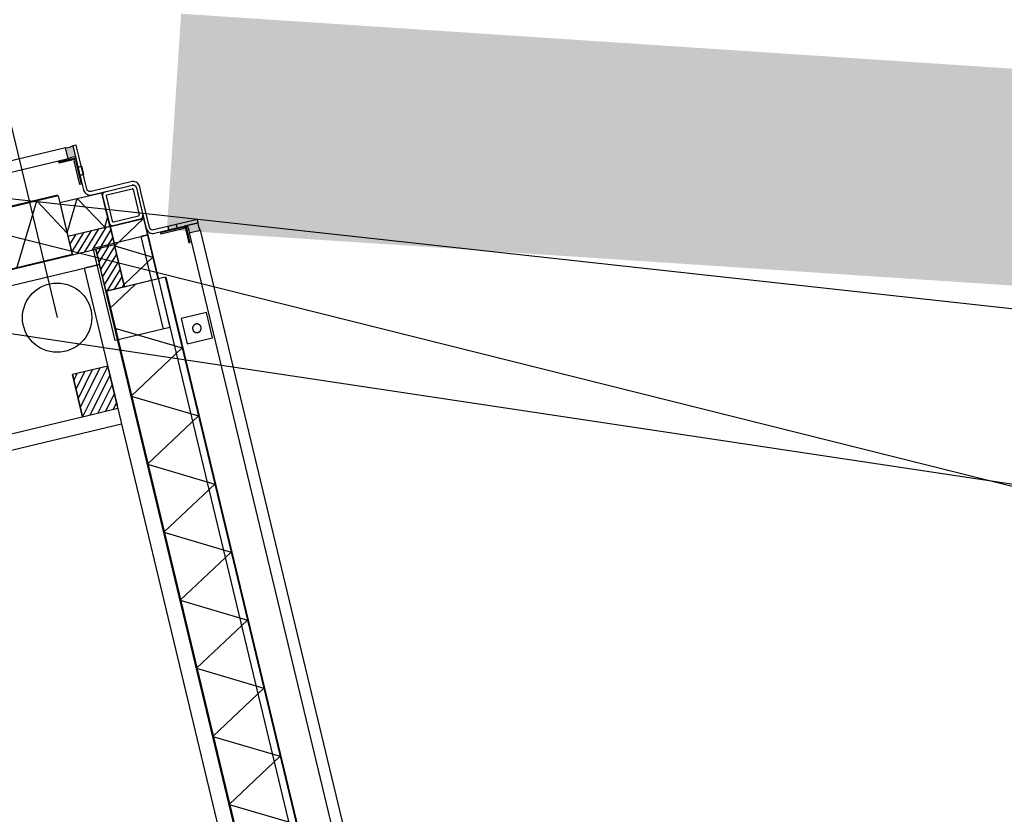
# Model space of a CAD drawing. Header units: millimetres. Extents: x 96940 to 101272, y 432237 to 434659.
# Tile 346 of 398: x 97306.859 to 97307.996, y 433598.29 to 433599.208. Entities that reach past the tile are written whole.
import ezdxf

# ---------------------------------------------------------------- set-up
doc = ezdxf.new("R2010")
doc.units = ezdxf.units.MM
for name, color, linetype in [('BL310---_BUKOZIJN', 1, 'Continuous'), ('R_BN_T_N_Eindpunt_Voorziening', 1, 'Continuous'), ('R_BN_T_N_HOOGTELIJN', 7, 'Continuous'), ('R_BN_T_N_Kokersysteem_Coordinaten', 1, 'Continuous'), ('R_BN_T_N_Verticaal alignement', 7, 'Continuous')]:
    doc.layers.add(name, color=color, linetype=linetype)
doc.layers.add('R_BN_T_N_Coordinaten', color=7, linetype='Continuous', lineweight=25)
doc.styles.get("Standard").update_dxf_attribs({"font": 'romans.shx'})
doc.dimstyles.new('RET 1-500', dxfattribs={"dimtxt": 1, "dimasz": 1, "dimexe": 0.3, "dimexo": 0, "dimgap": 0.3, "dimtad": 1, "dimdec": 3, "dimzin": 1, "dimtxsty": 'Standard', "dimcen": 0, "dimclrd": 1, "dimclre": 1, "dimclrt": 7, "dimaunit": 2, "dimadec": 4, "dimazin": 0, "dimtfac": 1, "dimtdec": 3, "dimtofl": 0, "dimtmove": 0, "dimatfit": 0, "dimfxl": 1, "dimarcsym": 0})

# ---------------------------------------------------------------- blocks, each defined once
blk = doc.blocks.new('PWK')
at = {"layer": 'BL310---_BUKOZIJN'}
for points in [[(30, 3257), (33, 3257.4), (35.9, 3257.4), (38.9, 3257), (38.9, 3270), (35.9, 3269.6), (33, 3269.6), (30, 3270)], [(-77, 3150), (-77.4, 3147), (-77.4, 3144.1), (-77, 3141.1), (-90, 3141.1), (-89.6, 3144.1), (-89.6, 3147), (-90, 3150)]]:
    blk.add_hatch(color=256, dxfattribs=at).paths.add_polyline_path(points)
h = blk.add_hatch(dxfattribs=at)
h.set_pattern_fill('ANSI31', color=256, scale=2, angle=90, style=0)
h.set_pattern_definition([(135, (-1283.124, 10566.5387), (-4.490128, -4.490128), [])])
h.paths.add_polyline_path([(10, 3120), (10, 3170), (32, 3170), (32, 3120)])
h = blk.add_hatch(dxfattribs=at)
h.set_pattern_fill('ANSI31', color=256, scale=2, angle=90, style=0)
h.set_pattern_definition([(135, (-7364.4387, 4463.124), (4.490128, 4.490128), [])])
h.paths.add_polyline_path([(82.1, 3170), (32.1, 3170), (32.1, 3148), (82.1, 3148)])
for p, q in [((38.9, 3270), (1021.1, 3270)), ((38.9, 3257), (1021.1, 3257)), ((82.2, 3219), (1030, 3219)), ((82.2, 3218), (82.2, 3148)), ((82.2, 3218), (1029.9, 3218)), ((125.8, 3148), (166.2, 3218)), ((206.6, 3148), (166.2, 3218)), ((206.6, 3148), (247, 3218)), ((287.4, 3148), (247, 3218)), ((287.4, 3148), (327.9, 3218)), ((368.3, 3148), (327.9, 3218)), ((368.3, 3148), (408.7, 3218)), ((449.1, 3148), (408.7, 3218)), ((449.1, 3148), (489.5, 3218)), ((529.9, 3148), (489.5, 3218)), ((529.9, 3148), (570.3, 3218)), ((610.8, 3148), (570.3, 3218)), ((610.8, 3148), (651.2, 3218)), ((691.6, 3148), (651.2, 3218)), ((691.6, 3148), (732, 3218)), ((-25.9, 3209.9), (6.1, 3209.9)), ((82.1, 3209.9), (10.6, 3209.9)), ((10.6, 3170.1), (10.6, 3209.9)), ((33.3, 3170.1), (10.6, 3209.5)), ((22, 3210), (1037, 3210)), ((33.3, 3170.1), (56.3, 3209.9)), ((79.3, 3170.1), (56.3, 3209.9)), ((82.1, 3209.9), (82.1, 3170.1)), ((-29.9, 3173.9), (-29.9, 3205.9)), ((-25.9, 3174.9), (-25.9, 3204.9)), ((-24.9, 3205.9), (5.1, 3205.9)), ((6.1, 3174.9), (6.1, 3204.9)), ((10.1, 3173.9), (10.1, 3205.9)), ((-24.9, 3173.9), (5.1, 3173.9)), ((102.2, 3148), (82.2, 3182.6)), ((-29.9, 3120), (-29.9, 3169.4)), ((-29.9, 3169.4), (9.9, 3169.4)), ((9.9, 3163.7), (-29.9, 3140.7)), ((-25.9, 3169.9), (6.1, 3169.9)), ((9.9, 3163.7), (0, 3169.4)), ((9.9, 3120), (9.9, 3169.4)), ((10, 3120), (10, 3170)), ((10, 3170), (32, 3170)), ((82.1, 3170.1), (10.6, 3170.1)), ((32, 3120), (32, 3170)), ((32.1, 3170), (32.1, 3148)), ((82.1, 3170), (32.1, 3170)), ((82.1, 3170), (82.1, 3148)), ((-90, 3141.1), (-90, 2158.9)), ((-77, 3141.1), (-77, 2158.9)), ((6.1, 3119.9), (-29.9, 3140.7)), ((82.1, 3148), (32.1, 3148)), ((32.1, 3147.9), (50.1, 3147.9)), ((32.1, 2120.1), (32.1, 3147.9)), ((50.1, 2120.1), (50.1, 3147.9)), ((50.2, 3147.9), (50.2, 3129.9)), ((1054.9, 3147.9), (50.2, 3147.9)), ((82.2, 3148.4), (1034.9, 3148.4)), ((82.2, 3148), (1034.9, 3148)), ((1054.9, 3129.9), (50.2, 3129.9)), ((166.6, 3129.7), (166.6, 3087.7)), ((166.6, 3129.7), (166.6, 3087.7)), ((166.6, 3129.7), (166.6, 3087.7)), ((216.6, 3129.7), (166.6, 3129.7)), ((216.6, 3129.7), (166.6, 3129.7)), ((166.6, 3129.7), (216.6, 3087.7)), ((216.6, 3129.7), (166.6, 3129.7)), ((216.6, 3129.7), (166.6, 3129.7)), ((216.6, 3129.7), (166.6, 3129.7)), ((170.1, 3129.7), (213.1, 3129.7)), ((170.1, 3129.7), (213.1, 3129.7)), ((170.1, 3129.7), (213.1, 3129.7)), ((170.1, 3129.7), (213.1, 3129.7)), ((177.5, 3129.7), (216.6, 3096.8)), ((188.4, 3129.7), (216.6, 3106)), ((199.2, 3129.7), (216.6, 3115.1)), ((210.1, 3129.7), (216.6, 3124.3)), ((216.6, 3087.7), (216.6, 3129.7)), ((216.6, 3087.7), (216.6, 3129.7)), ((216.6, 3087.7), (216.6, 3129.7)), ((235.1, 2163), (235.1, 3129.7)), ((-39, 3119.9), (-39, 2150)), ((-38, 3119.9), (-38, 2150.1)), ((-38, 3119.9), (32, 3119.9)), ((5.8, 3119.9), (-38, 3094.6)), ((-29.9, 3120), (9.9, 3120)), ((10, 3120), (32, 3120)), ((31.6, 3119.9), (31.6, 2145.1)), ((32, 3119.9), (32, 2145.1)), ((166.6, 3120.5), (205.7, 3087.7)), ((166.6, 3111.4), (194.8, 3087.7)), ((32, 3054.2), (-38, 3094.6)), ((166.6, 3102.3), (184, 3087.7)), ((166.6, 3093.1), (173.1, 3087.7)), ((-233.3, 3085.9), (98.5, 3085.9)), ((166.6, 3087.7), (216.6, 3087.7)), ((166.6, 3087.7), (216.6, 3087.7)), ((216.6, 3087.7), (166.6, 3087.7)), ((166.6, 3087.7), (216.6, 3087.7)), ((166.6, 3087.7), (216.6, 3087.7)), ((166.6, 3087.7), (216.6, 3087.7)), ((216.6, 2163), (216.6, 3088.9))]:
    blk.add_line(p, q, dxfattribs=at)
for points in [[(-20.3, 3214), (-26.2, 3214), (-27.5, 3213.9), (-28.8, 3213.5), (-30.1, 3212.9), (-31.2, 3212.1), (-32.2, 3211.2), (-33, 3210), (-33.6, 3208.7), (-34, 3207.4), (-34, 3207), (-34, 3158), (-34.1, 3157.3), (-34.2, 3156.6), (-34.5, 3156), (-34.9, 3155.4), (-35.4, 3154.9), (-36, 3154.5), (-36.6, 3154.2), (-37.3, 3154.1), (-38, 3154), (-49.2, 3154), (-90, 3154), (-90, 3150), (-49.2, 3150), (-38, 3150), (-36.6, 3150.1), (-35.3, 3150.5), (-34, 3151.1), (-32.9, 3151.9), (-31.9, 3152.9), (-31.1, 3154), (-30.5, 3155.3), (-30.1, 3156.6), (-30, 3158), (-30, 3180), (-30, 3206), (-29.9, 3206.7), (-29.8, 3207.4), (-29.5, 3208), (-29.1, 3208.6), (-28.6, 3209.1), (-28, 3209.5), (-27.4, 3209.8), (-26.7, 3209.9), (-26, 3210), (-20.3, 3210), (10.8, 3210), (22, 3210), (23.4, 3210.1), (24.7, 3210.5), (26, 3211.1), (27.1, 3211.9), (28.1, 3212.9), (28.9, 3214), (29.5, 3215.3), (29.9, 3216.6), (30, 3218), (30, 3270), (26, 3270), (26, 3218), (25.9, 3217.3), (25.8, 3216.6), (25.5, 3216), (25.1, 3215.4), (24.6, 3214.9), (24, 3214.5), (23.4, 3214.2), (22.7, 3214.1), (22, 3214), (10.8, 3214)], [(30, 3257), (33, 3257.4), (35.9, 3257.4), (38.9, 3257), (38.9, 3270), (35.9, 3269.6), (33, 3269.6), (30, 3270), (30, 3270), (30, 3257)], [(30, 3255.7), (30, 3254.2), (50, 3254.2), (50, 3255.7)], [(32.5, 3253), (31, 3253), (31, 3225), (32.5, 3225)], [(163.1, 3255), (133.1, 3255), (133.1, 3225), (163.1, 3225)], [(30, 3245), (26, 3245), (26, 3235), (30, 3235)], [(148.1, 3235), (148.2, 3235), (148.3, 3235), (148.4, 3235), (148.4, 3235), (148.5, 3235), (148.6, 3235), (148.7, 3235), (148.8, 3235.1), (148.9, 3235.1), (149, 3235.1), (149.1, 3235.1), (149.1, 3235.1), (149.2, 3235.1), (149.3, 3235.2), (149.4, 3235.2), (149.5, 3235.2), (149.6, 3235.2), (149.6, 3235.2), (149.7, 3235.3), (149.8, 3235.3), (149.9, 3235.3), (150, 3235.4), (150.1, 3235.4), (150.1, 3235.4), (150.2, 3235.5), (150.3, 3235.5), (150.4, 3235.5), (150.4, 3235.6), (150.5, 3235.6), (150.6, 3235.7), (150.7, 3235.7), (150.7, 3235.8), (150.8, 3235.8), (150.9, 3235.9), (151, 3235.9), (151, 3236), (151.1, 3236), (151.2, 3236.1), (151.2, 3236.1), (151.3, 3236.2), (151.4, 3236.2), (151.4, 3236.3), (151.5, 3236.3), (151.6, 3236.4), (151.6, 3236.5), (151.7, 3236.5), (151.8, 3236.6), (151.8, 3236.7), (151.9, 3236.7), (151.9, 3236.8), (152, 3236.9), (152, 3236.9), (152.1, 3237), (152.1, 3237.1), (152.2, 3237.1), (152.2, 3237.2), (152.3, 3237.3), (152.3, 3237.4), (152.4, 3237.4), (152.4, 3237.5), (152.5, 3237.6), (152.5, 3237.7), (152.6, 3237.7), (152.6, 3237.8), (152.6, 3237.9), (152.7, 3238), (152.7, 3238), (152.7, 3238.1), (152.8, 3238.2), (152.8, 3238.3), (152.8, 3238.4), (152.9, 3238.5), (152.9, 3238.5), (152.9, 3238.6), (152.9, 3238.7), (153, 3238.8), (153, 3238.9), (153, 3239), (153, 3239), (153, 3239.1), (153, 3239.2), (153.1, 3239.3), (153.1, 3239.4), (153.1, 3239.5), (153.1, 3239.6), (153.1, 3239.7), (153.1, 3239.7), (153.1, 3239.8), (153.1, 3239.9), (153.1, 3240), (153.1, 3240.1), (153.1, 3240.2), (153.1, 3240.3), (153.1, 3240.4), (153.1, 3240.4), (153.1, 3240.5), (153.1, 3240.6), (153.1, 3240.7), (153, 3240.8), (153, 3240.9), (153, 3241), (153, 3241), (153, 3241.1), (153, 3241.2), (152.9, 3241.3), (152.9, 3241.4), (152.9, 3241.5), (152.9, 3241.5), (152.8, 3241.6), (152.8, 3241.7), (152.8, 3241.8), (152.7, 3241.9), (152.7, 3242), (152.7, 3242), (152.6, 3242.1), (152.6, 3242.2), (152.6, 3242.3), (152.5, 3242.4), (152.5, 3242.4), (152.4, 3242.5), (152.4, 3242.6), (152.3, 3242.7), (152.3, 3242.7), (152.2, 3242.8), (152.2, 3242.9), (152.1, 3242.9), (152.1, 3243), (152, 3243.1), (152, 3243.1), (151.9, 3243.2), (151.9, 3243.3), (151.8, 3243.3), (151.8, 3243.4), (151.7, 3243.5), (151.6, 3243.5), (151.6, 3243.6), (151.5, 3243.7), (151.4, 3243.7), (151.4, 3243.8), (151.3, 3243.8), (151.2, 3243.9), (151.2, 3243.9), (151.1, 3244), (151, 3244), (151, 3244.1), (150.9, 3244.1), (150.8, 3244.2), (150.7, 3244.2), (150.7, 3244.3), (150.6, 3244.3), (150.5, 3244.4), (150.4, 3244.4), (150.4, 3244.5), (150.3, 3244.5), (150.2, 3244.5), (150.1, 3244.6), (150.1, 3244.6), (150, 3244.6), (149.9, 3244.7), (149.8, 3244.7), (149.7, 3244.7), (149.6, 3244.8), (149.6, 3244.8), (149.5, 3244.8), (149.4, 3244.8), (149.3, 3244.9), (149.2, 3244.9), (149.1, 3244.9), (149.1, 3244.9), (149, 3244.9), (148.9, 3244.9), (148.8, 3245), (148.7, 3245), (148.6, 3245), (148.5, 3245), (148.4, 3245), (148.4, 3245), (148.3, 3245), (148.2, 3245), (148.1, 3245), (148, 3245), (147.9, 3245), (147.8, 3245), (147.8, 3245), (147.7, 3245), (147.6, 3245), (147.5, 3245), (147.4, 3245), (147.3, 3244.9), (147.2, 3244.9), (147.1, 3244.9), (147.1, 3244.9), (147, 3244.9), (146.9, 3244.9), (146.8, 3244.8), (146.7, 3244.8), (146.6, 3244.8), (146.6, 3244.8), (146.5, 3244.7), (146.4, 3244.7), (146.3, 3244.7), (146.2, 3244.6), (146.1, 3244.6), (146.1, 3244.6), (146, 3244.5), (145.9, 3244.5), (145.8, 3244.5), (145.8, 3244.4), (145.7, 3244.4), (145.6, 3244.3), (145.5, 3244.3), (145.5, 3244.2), (145.4, 3244.2), (145.3, 3244.1), (145.2, 3244.1), (145.2, 3244), (145.1, 3244), (145, 3243.9), (145, 3243.9), (144.9, 3243.8), (144.8, 3243.8), (144.8, 3243.7), (144.7, 3243.7), (144.6, 3243.6), (144.6, 3243.5), (144.5, 3243.5), (144.4, 3243.4), (144.4, 3243.3), (144.3, 3243.3), (144.3, 3243.2), (144.2, 3243.1), (144.2, 3243.1), (144.1, 3243), (144.1, 3242.9), (144, 3242.9), (144, 3242.8), (143.9, 3242.7), (143.9, 3242.7), (143.8, 3242.6), (143.8, 3242.5), (143.7, 3242.4), (143.7, 3242.4), (143.6, 3242.3), (143.6, 3242.2), (143.6, 3242.1), (143.5, 3242), (143.5, 3242), (143.5, 3241.9), (143.4, 3241.8), (143.4, 3241.7), (143.4, 3241.6), (143.3, 3241.5), (143.3, 3241.5), (143.3, 3241.4), (143.3, 3241.3), (143.2, 3241.2), (143.2, 3241.1), (143.2, 3241), (143.2, 3241), (143.2, 3240.9), (143.2, 3240.8), (143.1, 3240.7), (143.1, 3240.6), (143.1, 3240.5), (143.1, 3240.4), (143.1, 3240.4), (143.1, 3240.3), (143.1, 3240.2), (143.1, 3240.1), (143.1, 3240), (143.1, 3239.9), (143.1, 3239.8), (143.1, 3239.7), (143.1, 3239.7), (143.1, 3239.6), (143.1, 3239.5), (143.1, 3239.4), (143.1, 3239.3), (143.2, 3239.2), (143.2, 3239.1), (143.2, 3239), (143.2, 3239), (143.2, 3238.9), (143.2, 3238.8), (143.3, 3238.7), (143.3, 3238.6), (143.3, 3238.5), (143.3, 3238.5), (143.4, 3238.4), (143.4, 3238.3), (143.4, 3238.2), (143.5, 3238.1), (143.5, 3238), (143.5, 3238), (143.6, 3237.9), (143.6, 3237.8), (143.6, 3237.7), (143.7, 3237.7), (143.7, 3237.6), (143.8, 3237.5), (143.8, 3237.4), (143.9, 3237.4), (143.9, 3237.3), (144, 3237.2), (144, 3237.1), (144.1, 3237.1), (144.1, 3237), (144.2, 3236.9), (144.2, 3236.9), (144.3, 3236.8), (144.3, 3236.7), (144.4, 3236.7), (144.4, 3236.6), (144.5, 3236.5), (144.6, 3236.5), (144.6, 3236.4), (144.7, 3236.3), (144.8, 3236.3), (144.8, 3236.2), (144.9, 3236.2), (145, 3236.1), (145, 3236.1), (145.1, 3236), (145.2, 3236), (145.2, 3235.9), (145.3, 3235.9), (145.4, 3235.8), (145.5, 3235.8), (145.5, 3235.7), (145.6, 3235.7), (145.7, 3235.6), (145.8, 3235.6), (145.8, 3235.5), (145.9, 3235.5), (146, 3235.5), (146.1, 3235.4), (146.1, 3235.4), (146.2, 3235.4), (146.3, 3235.3), (146.4, 3235.3), (146.5, 3235.3), (146.6, 3235.2), (146.6, 3235.2), (146.7, 3235.2), (146.8, 3235.2), (146.9, 3235.2), (147, 3235.1), (147.1, 3235.1), (147.1, 3235.1), (147.2, 3235.1), (147.3, 3235.1), (147.4, 3235.1), (147.5, 3235), (147.6, 3235), (147.7, 3235), (147.8, 3235), (147.8, 3235), (147.9, 3235), (148, 3235)], [(-77, 3150), (-77.4, 3147), (-77.4, 3144.1), (-77, 3141.1), (-90, 3141.1), (-89.6, 3144.1), (-89.6, 3147), (-90, 3150), (-90, 3150), (-77, 3150)], [(-75.8, 3150), (-74.3, 3150), (-74.3, 3130), (-75.8, 3130)], [(-65, 3150.1), (-65, 3154), (-55, 3154), (-55, 3150.1)], [(-73, 3147.5), (-73, 3149), (-45, 3149), (-45, 3147.5)]]:
    blk.add_lwpolyline(points, close=True, dxfattribs=at)
blk.add_lwpolyline([(30, 3210), (140, 3210), (140, 3145), (30, 3145), (30, 3210), (30, 3202), (140, 3202)], dxfattribs=at)
blk.add_circle((98.5, 3085.9), 40, dxfattribs=at)
for centre, radius, start, end in [((-25.9, 3205.9), 4, 90, 180), ((6.1, 3205.9), 4, 0, 90), ((-24.9, 3204.9), 1, 90, 180), ((5.1, 3204.9), 1, 0, 90), ((-25.9, 3173.9), 4, 180, 270), ((-24.9, 3174.9), 1, 180, 270), ((5.1, 3174.9), 1, 270, 0), ((6.1, 3173.9), 4, 270, 0)]:
    blk.add_arc(centre, radius, start, end, dxfattribs=at)

msp = doc.modelspace()

# ---------------------------------------------------------------- linework, layer by layer
at = {"layer": 'R_BN_T_N_Eindpunt_Voorziening', "color": 1}
msp.add_lwpolyline([(97310.1212, 433598.88652, 0.25, 0.25, 0), (97307.03708, 433599.0903, 5, 5, 0)], format="xyseb", dxfattribs=at)
at = {"layer": 'R_BN_T_N_HOOGTELIJN'}
msp.add_line((97337.77254, 433591.22323), (97298.96796, 433600.92916), dxfattribs=at)
at = {"layer": 'R_BN_T_N_Verticaal alignement', "color": 1}
msp.add_lwpolyline([(97288.7685, 433601.55793), (97308.68055, 433598.57071)], dxfattribs=at)

# ---------------------------------------------------------------- block references
at = {"layer": 'R_BN_T_N_Eindpunt_Voorziening', "color": 1, "xscale": 0.0009999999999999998, "yscale": 0.0009999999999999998, "zscale": 0.0009999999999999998, "rotation": 283.5038322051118}
msp.add_blockref('PWK', (97303.87849, 433598.23921), dxfattribs=at)

# ---------------------------------------------------------------- leaders
at = {"layer": 'R_BN_T_N_Coordinaten', "annotation_type": 0, "has_hookline": 1, "hookline_direction": 0, "text_width": 10.71429}
msp.add_leader([(97293.65756, 433600.44835), (97315.26886, 433598.07771)], dimstyle='RET 1-500', override={"dimexe": 0, "dimzin": 0, "dimtofl": 1, "dimatfit": 2}, dxfattribs=at)
at = {"layer": 'R_BN_T_N_Kokersysteem_Coordinaten', "color": 7, "annotation_type": 0, "has_hookline": 1, "hookline_direction": 0}
for points, text_width in [([(97301.34294, 433597.19075), (97310.72506, 433606.3751), (97311.22506, 433606.3751)], 5.21429), ([(97301.63239, 433597.0135), (97310.06744, 433603.11748), (97310.56744, 433603.11748)], 5.38095)]:
    msp.add_leader(points, dimstyle='RET 1-500', override={"dimasz": 0.5, "dimexe": 0, "dimzin": 0, "dimtofl": 1, "dimatfit": 2}, dxfattribs=dict(at, text_width=text_width))

doc.saveas('drawing.dxf')
